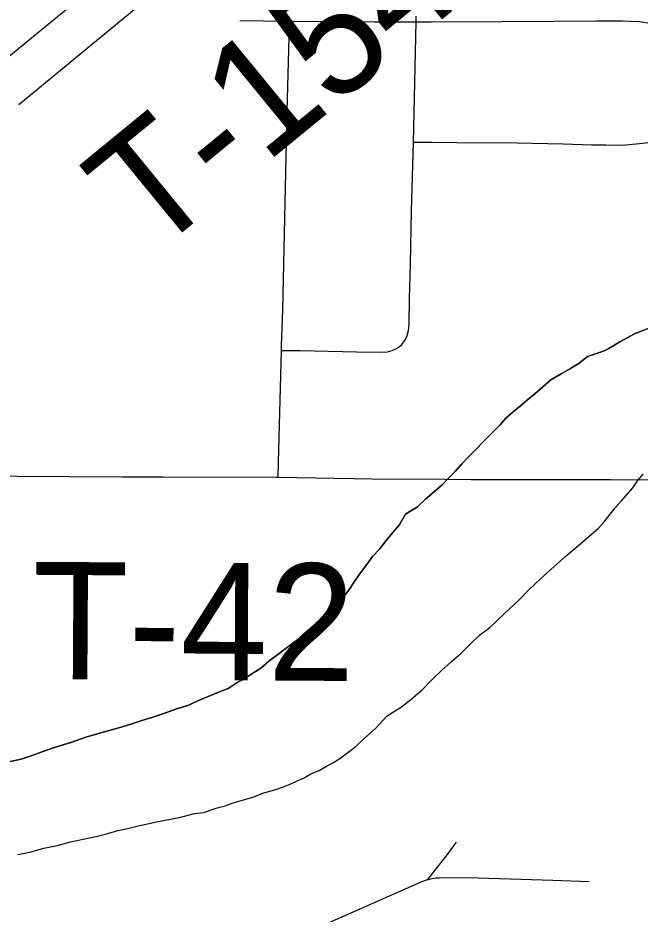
# Model space of a CAD drawing. Extents: x 2.4 to 73.1, y 4.5 to 25.6.
# Drawn here: x 48.1241 to 48.2749, y 22.7156 to 22.9328 of the extents above; entities that cross this region are included whole.
import ezdxf

# ---------------------------------------------------------------- set-up
doc = ezdxf.new("R2010")
doc.units = 0
for name, color, linetype in [('GM_X_City_Street', 7, 'Continuous'), ('GM_X_Major_River', 7, 'Continuous'), ('GM_X_Township_Road', 7, 'Continuous'), ('GM_X_Township_Road_Text', 7, 'Continuous'), ('GM_X_US_Route', 7, 'Continuous')]:
    doc.layers.add(name, color=color, linetype=linetype)

msp = doc.modelspace()

# ---------------------------------------------------------------- linework, layer by layer
at = {"layer": 'GM_X_City_Street'}
for points in [[(48.1779, 22.93215), (48.18908, 22.93197), (48.18994, 22.93196), (48.21052, 22.93184), (48.22058, 22.93186), (48.22421, 22.93186), (48.24144, 22.93194), (48.25386, 22.93199), (48.26422, 22.93205), (48.27055, 22.93207), (48.27475, 22.93191), (48.27774, 22.93141)], [(48.18796, 22.85216), (48.19186, 22.85217), (48.19249, 22.85217), (48.20617, 22.85186), (48.21208, 22.85176), (48.21363, 22.85188), (48.21483, 22.85217), (48.21567, 22.85257), (48.21622, 22.85287), (48.2171, 22.85362), (48.21775, 22.85451), (48.21809, 22.85499), (48.21845, 22.85583), (48.21876, 22.85704), (48.21891, 22.85858), (48.21901, 22.8648), (48.21922, 22.8732), (48.21947, 22.88595), (48.21995, 22.90268), (48.22005, 22.90616), (48.22058, 22.93186), (48.22061, 22.9332)], [(48.18718, 22.82143), (48.18728, 22.82507), (48.18796, 22.85216), (48.18799, 22.85332), (48.18827, 22.86202), (48.18932, 22.91014), (48.18983, 22.92814), (48.18994, 22.93196)], [(48.21995, 22.90268), (48.22459, 22.90264), (48.23049, 22.90261), (48.24509, 22.90248), (48.25628, 22.90227), (48.26314, 22.90205), (48.26657, 22.90202), (48.2705, 22.90197), (48.27395, 22.90222), (48.27622, 22.9025), (48.27842, 22.90283), (48.28056, 22.90335), (48.28295, 22.90415), (48.28536, 22.90515), (48.28756, 22.90605), (48.28986, 22.9069), (48.29222, 22.90754), (48.29462, 22.90799), (48.29706, 22.90821), (48.30573, 22.90834), (48.30976, 22.90836), (48.31376, 22.90817), (48.31699, 22.90801)], [(48.22347, 22.72397), (48.22461, 22.72542), (48.22818, 22.72999), (48.23035, 22.73298)], [(48.19054, 22.7096), (48.22094, 22.72302), (48.22179, 22.72336), (48.22272, 22.72373), (48.22347, 22.72397), (48.22445, 22.7242), (48.22538, 22.72434), (48.2263, 22.72438), (48.22972, 22.7244), (48.23566, 22.72433), (48.2537, 22.72381), (48.26254, 22.72349)]]:
    msp.add_lwpolyline(points, dxfattribs=at)
at = {"layer": 'GM_X_Major_River'}
for points in [[(48.27788, 22.85788), (48.27367, 22.85628), (48.27001, 22.85428), (48.26731, 22.85264), (48.26615, 22.8521), (48.26481, 22.85157), (48.26213, 22.85068), (48.26, 22.84903), (48.25788, 22.84775), (48.25576, 22.84648), (48.25325, 22.84502)], [(48.25325, 22.84502), (48.25576, 22.84648), (48.25788, 22.84775), (48.26, 22.84903), (48.26213, 22.85068), (48.26481, 22.85157), (48.26615, 22.8521), (48.26731, 22.85264), (48.27001, 22.85428), (48.27367, 22.85628), (48.27788, 22.85788)], [(48.25325, 22.84502), (48.25131, 22.84336), (48.24937, 22.8417), (48.24762, 22.84023), (48.24588, 22.83875), (48.24413, 22.83728), (48.24238, 22.8358), (48.24101, 22.83413), (48.23868, 22.83191), (48.23322, 22.82635), (48.23166, 22.82468), (48.23009, 22.82282), (48.22854, 22.82134), (48.22697, 22.81967), (48.22503, 22.81801), (48.2229, 22.81616), (48.22095, 22.81431), (48.21806, 22.81249), (48.21647, 22.80987), (48.21491, 22.80801), (48.21334, 22.80615), (48.21177, 22.8041), (48.21001, 22.80225), (48.20844, 22.80001), (48.20687, 22.79796), (48.20549, 22.79591), (48.2043, 22.79404), (48.20312, 22.79255), (48.20176, 22.79106), (48.19961, 22.78884), (48.19824, 22.78716), (48.19649, 22.78569), (48.19456, 22.78422), (48.19223, 22.78238), (48.18972, 22.78054), (48.18739, 22.7787), (48.18488, 22.77687), (48.18294, 22.77521), (48.18101, 22.77393), (48.17908, 22.77264), (48.17696, 22.77156), (48.17503, 22.77028), (48.17273, 22.76939), (48.17023, 22.76831), (48.16773, 22.76723), (48.16524, 22.76616), (48.16256, 22.76528), (48.15949, 22.76421), (48.15681, 22.76333), (48.15413, 22.76245), (48.15145, 22.76157), (48.14858, 22.76069), (48.14418, 22.75948), (48.14054, 22.75843), (48.1369, 22.75719), (48.13346, 22.75614), (48.13039, 22.75508), (48.12752, 22.75401), (48.12484, 22.75313), (48.11758, 22.7516)], [(48.11758, 22.7516), (48.12484, 22.75313), (48.12752, 22.75401), (48.13039, 22.75508), (48.13346, 22.75614), (48.1369, 22.75719), (48.14054, 22.75843), (48.14418, 22.75948), (48.14858, 22.76069), (48.15145, 22.76157), (48.15413, 22.76245), (48.15681, 22.76333), (48.15949, 22.76421), (48.16256, 22.76528), (48.16524, 22.76616), (48.16773, 22.76723), (48.17023, 22.76831), (48.17273, 22.76939), (48.17503, 22.77028), (48.17696, 22.77156), (48.17908, 22.77264), (48.18101, 22.77393), (48.18294, 22.77521), (48.18488, 22.77687), (48.18739, 22.7787), (48.18972, 22.78054), (48.19223, 22.78238), (48.19456, 22.78422), (48.19649, 22.78569), (48.19824, 22.78716), (48.19961, 22.78884), (48.20176, 22.79106), (48.20312, 22.79255), (48.2043, 22.79404), (48.20549, 22.79591), (48.20687, 22.79796), (48.20844, 22.80001), (48.21001, 22.80225), (48.21177, 22.8041), (48.21334, 22.80615), (48.21491, 22.80801), (48.21647, 22.80987), (48.21806, 22.81249), (48.22095, 22.81431), (48.2229, 22.81616), (48.22503, 22.81801), (48.22697, 22.81967), (48.22854, 22.82134), (48.23009, 22.82282), (48.23166, 22.82468), (48.23322, 22.82635), (48.23868, 22.83191), (48.24101, 22.83413), (48.24238, 22.8358), (48.24413, 22.83728), (48.24588, 22.83875), (48.24762, 22.84023), (48.24937, 22.8417), (48.25131, 22.84336), (48.25325, 22.84502)], [(48.12407, 22.72998), (48.12731, 22.73066), (48.13037, 22.73153), (48.13362, 22.73221), (48.13687, 22.73307), (48.13993, 22.73376), (48.14336, 22.73443), (48.14585, 22.73512), (48.14833, 22.73582), (48.15063, 22.73633), (48.15292, 22.73684), (48.15521, 22.73736), (48.15731, 22.73787), (48.16361, 22.73904), (48.16533, 22.73957), (48.16686, 22.73991), (48.16915, 22.74023), (48.17068, 22.74076), (48.1724, 22.74129), (48.17431, 22.74181), (48.17623, 22.74252), (48.17853, 22.74322), (48.18101, 22.74392), (48.1837, 22.74499), (48.18638, 22.74568), (48.18848, 22.74639), (48.19021, 22.74711), (48.19175, 22.74783), (48.19329, 22.74855), (48.19521, 22.74964), (48.19713, 22.75035), (48.19887, 22.75144), (48.2006, 22.75235), (48.20234, 22.75345), (48.20408, 22.75473), (48.20601, 22.7562), (48.20796, 22.75805), (48.21068, 22.76045), (48.21361, 22.76361), (48.21727, 22.76598), (48.21979, 22.76801), (48.22212, 22.77004), (48.22446, 22.77245), (48.2268, 22.77466), (48.22913, 22.7767), (48.23146, 22.77873), (48.2336, 22.78095), (48.23594, 22.78317), (48.23845, 22.78501), (48.2404, 22.78686), (48.24312, 22.78945), (48.24565, 22.79185), (48.24799, 22.79426), (48.25071, 22.79685), (48.25402, 22.7998), (48.25713, 22.80257), (48.26003, 22.80497), (48.26256, 22.80718), (48.26469, 22.80903), (48.26626, 22.8107), (48.26743, 22.81219), (48.26881, 22.81405), (48.27037, 22.81572), (48.27311, 22.81888), (48.27429, 22.82056), (48.27566, 22.82223)], [(48.12407, 22.72998), (48.12731, 22.73066), (48.13037, 22.73153), (48.13362, 22.73221), (48.13687, 22.73307), (48.13993, 22.73376), (48.14336, 22.73443), (48.14585, 22.73512), (48.14833, 22.73582), (48.15063, 22.73633), (48.15292, 22.73684), (48.15521, 22.73736), (48.15731, 22.73787), (48.16361, 22.73904), (48.16533, 22.73957), (48.16686, 22.73991), (48.16915, 22.74023), (48.17068, 22.74076), (48.1724, 22.74129), (48.17431, 22.74181), (48.17623, 22.74252), (48.17853, 22.74322), (48.18101, 22.74392), (48.1837, 22.74499), (48.18638, 22.74568), (48.18848, 22.74639), (48.19021, 22.74711), (48.19175, 22.74783), (48.19329, 22.74855), (48.19521, 22.74964), (48.19713, 22.75035), (48.19887, 22.75144), (48.2006, 22.75235), (48.20234, 22.75345), (48.20408, 22.75473), (48.20601, 22.7562), (48.20796, 22.75805), (48.21068, 22.76045), (48.21361, 22.76361), (48.21727, 22.76598), (48.21979, 22.76801), (48.22212, 22.77004), (48.22446, 22.77245), (48.2268, 22.77466), (48.22913, 22.7767), (48.23146, 22.77873), (48.2336, 22.78095), (48.23594, 22.78317), (48.23845, 22.78501), (48.2404, 22.78686), (48.24312, 22.78945), (48.24565, 22.79185), (48.24799, 22.79426), (48.25071, 22.79685), (48.25402, 22.7998), (48.25713, 22.80257), (48.26003, 22.80497), (48.26256, 22.80718), (48.26469, 22.80903), (48.26626, 22.8107), (48.26743, 22.81219), (48.26881, 22.81405), (48.27037, 22.81572), (48.27311, 22.81888), (48.27429, 22.82056), (48.27566, 22.82223)]]:
    msp.add_lwpolyline(points, dxfattribs=at)
at = {"layer": 'GM_X_Township_Road'}
for points in [[(48.12428, 22.91179), (48.14225, 22.92661), (48.18328, 22.9604), (48.20181, 22.97554), (48.22315, 22.99314), (48.24521, 23.01132), (48.285, 23.04391)], [(48.11102, 22.8218), (48.14938, 22.82154), (48.15933, 22.82155), (48.18667, 22.82143), (48.18718, 22.82143)], [(48.18718, 22.82143), (48.20996, 22.82109), (48.22766, 22.82095), (48.23387, 22.8209), (48.24008, 22.82091), (48.24826, 22.82091)], [(48.24826, 22.82091), (48.25162, 22.82088), (48.25971, 22.8209), (48.26778, 22.82088), (48.28207, 22.82082), (48.28552, 22.82083)]]:
    msp.add_lwpolyline(points, dxfattribs=at)
at = {"layer": 'GM_X_US_Route'}
msp.add_lwpolyline([(47.92584, 22.76227), (47.95866, 22.78922), (47.98752, 22.81286), (48.01057, 22.83183), (48.12338, 22.92467), (48.17335, 22.96571), (48.22758, 23.01038), (48.28824, 23.06003)], dxfattribs=at)

# ---------------------------------------------------------------- texts
at = {"layer": 'GM_X_Township_Road_Text'}
for s, rotation, p in [('T-154A', 39.335, (48.15628, 22.87453)), ('T-42', 359.6467, (48.12756, 22.77254))]:
    msp.add_text(s, height=0.028409, rotation=rotation, dxfattribs=at).set_placement(p)

doc.saveas('drawing.dxf')
